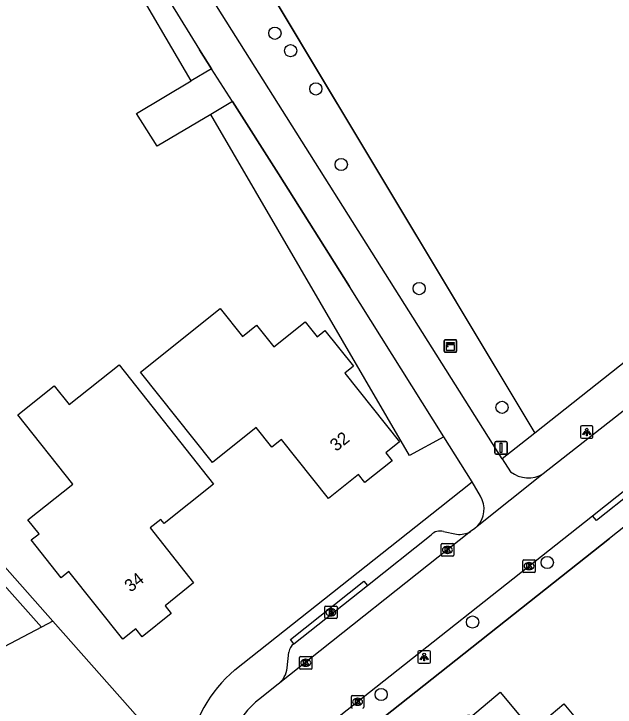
# Model space of a CAD drawing. Extents: x 157321 to 158827, y 386650 to 388532.
# Drawn here: x 157692.3 to 157740.4, y 387410.3 to 387465.8 of the extents above; entities that cross this region are included whole.
import ezdxf

# ---------------------------------------------------------------- set-up
doc = ezdxf.new("R2010")
doc.units = 0
for name, color, linetype in [('IMGEO_Boom', 7, 'Continuous'), ('IMGEO_Brandkraan', 7, 'Continuous'), ('IMGEO_Groenvoorziening', 7, 'Continuous'), ('IMGEO_Haag', 7, 'Continuous'), ('IMGEO_Hek', 7, 'Continuous'), ('IMGEO_Kast', 7, 'Continuous'), ('IMGEO_Kolk', 7, 'Continuous'), ('IMGEO_Lichtpunt', 7, 'Continuous'), ('IMGEO_Loofbos', 7, 'Continuous'), ('IMGEO_Muur', 7, 'Continuous'), ('IMGEO_Pand', 7, 'Continuous'), ('IMGEO_Pand_nummerreeks', 7, 'Continuous'), ('IMGEO_Rijbaan_lokaal_open', 7, 'Continuous'), ('IMGEO_Verkeersbordpaal', 7, 'Continuous'), ('IMGEO_Voetpad_open', 7, 'Continuous')]:
    doc.layers.add(name, color=color, linetype=linetype)

msp = doc.modelspace()

# ---------------------------------------------------------------- linework, layer by layer
at = {"layer": 'IMGEO_Boom'}
for centre in [(157713.162, 387464.215), (157714.418, 387462.822), (157716.434, 387459.764), (157718.468, 387453.718), (157724.701, 387443.788), (157731.329, 387434.288), (157734.952, 387421.877), (157728.976, 387417.113), (157721.661, 387411.316)]:
    msp.add_circle(centre, 0.489, dxfattribs=at)
at = {"layer": 'IMGEO_Brandkraan'}
for p, q in [((157717.14, 387417.463), (157717.14, 387418.315)), ((157717.215, 387418.389), (157718.067, 387418.389)), ((157717.628, 387418.169), (157717.653, 387418.169)), ((157718.141, 387418.315), (157718.141, 387417.463)), ((157717.651, 387417.609), (157717.626, 387417.609)), ((157718.067, 387417.389), (157717.215, 387417.389))]:
    msp.add_line(p, q, dxfattribs=at)
for points in [[(157717.14, 387417.463), (157717.14, 387418.315)], [(157717.215, 387418.389), (157718.067, 387418.389)], [(157718.141, 387418.315), (157718.141, 387417.463)], [(157717.488, 387418.089), (157717.488, 387417.689), (157717.701, 387417.689)], [(157717.719, 387418.089), (157717.488, 387418.089)], [(157717.667, 387418.008), (157717.613, 387418.008), (157717.613, 387417.932)], [(157717.613, 387417.932), (157717.666, 387417.932)], [(157717.675, 387417.856), (157717.613, 387417.856), (157717.613, 387417.775)], [(157717.613, 387417.775), (157717.675, 387417.775)], [(157718.067, 387417.389), (157717.215, 387417.389)]]:
    msp.add_lwpolyline(points, dxfattribs=at)
for centre, radius, start, end in [((157717.217, 387418.313), 0.0765, 91.552, 178.448), ((157717.217, 387418.313), 0.0765, 91.552, 178.448), ((157718.065, 387418.313), 0.0765, 1.552, 88.448), ((157718.065, 387418.313), 0.0765, 1.552, 88.448), ((157717.668, 387417.97), 0.0379, 267.8285, 90.9355), ((157717.676, 387417.815), 0.0404, 269.8759, 90.5077), ((157717.707, 387417.94), 0.251, 268.6676, 293.5347), ((157717.723, 387417.944), 0.145, 59.4692, 91.5367), ((157717.748, 387417.991), 0.0922, 285.5137, 58.1501), ((157717.753, 387417.799), 0.105, 301.3115, 78.989), ((157717.217, 387417.465), 0.0765, 181.552, 268.448), ((157717.217, 387417.465), 0.0765, 181.552, 268.448), ((157718.065, 387417.465), 0.0765, 271.552, 358.448), ((157718.065, 387417.465), 0.0765, 271.552, 358.448)]:
    msp.add_arc(centre, radius, start, end, dxfattribs=at)
for centre, major_axis, ratio, start_param, end_param in [((157717.627, 387417.889), (-0.387, 0.002), 0.722429, 4.712389, 7.853982), ((157717.652, 387417.889), (-0.39, 0.002), 0.717154, 1.570796, 4.712389)]:
    msp.add_ellipse(centre, major_axis=major_axis, ratio=ratio, start_param=start_param, end_param=end_param, dxfattribs=at)
at = {"layer": 'IMGEO_Groenvoorziening'}
for points in [[(157706.459, 387460.405), (157701.376, 387469.131), (157700.285, 387471.004)], [(157726.666, 387431.937), (157723.924, 387430.425), (157708.019, 387457.727)], [(157694.481, 387416.709), (157689.444, 387414.056), (157669.714, 387436.922), (157661.44, 387432.867), (157653.441, 387428.946)], [(157705.279, 387406), (157695.387, 387417.176)]]:
    msp.add_lwpolyline(points, dxfattribs=at)
at = {"layer": 'IMGEO_Haag'}
for points in [[(157677.124, 387437.81), (157676.322, 387437.108), (157694.481, 387416.709)], [(157695.387, 387417.176), (157677.124, 387437.81)], [(157695.387, 387417.176), (157694.481, 387416.709)]]:
    msp.add_lwpolyline(points, dxfattribs=at)
at = {"layer": 'IMGEO_Hek'}
msp.add_lwpolyline([(157708.711, 387474.308), (157733.955, 387432.23)], dxfattribs=at)
at = {"layer": 'IMGEO_Kast'}
for p, q in [((157726.7, 387438.772), (157726.7, 387439.613)), ((157726.7, 387439.613), (157726.7, 387438.772)), ((157726.775, 387439.697), (157727.616, 387439.697)), ((157727.616, 387439.697), (157726.775, 387439.697)), ((157727.7, 387439.622), (157727.7, 387438.781)), ((157727.7, 387438.781), (157727.7, 387439.622)), ((157727.625, 387438.697), (157726.784, 387438.697)), ((157726.784, 387438.697), (157727.625, 387438.697))]:
    msp.add_line(p, q, dxfattribs=at)
for points in [[(157726.895, 387439.487), (157727.495, 387439.487), (157727.495, 387439.402), (157726.895, 387439.402), (157726.895, 387439.487)], [(157726.895, 387439.312), (157727.495, 387439.312), (157727.495, 387438.823), (157726.895, 387438.823), (157726.895, 387439.312)]]:
    msp.add_lwpolyline(points, dxfattribs=at)
msp.add_circle((157726.979, 387439.161), 0.0377, dxfattribs=at)
for centre, start, end in [((157726.778, 387439.619), 92.4484, 184.2845), ((157726.778, 387439.619), 92.4484, 184.2845), ((157727.622, 387439.619), 2.4484, 94.2845), ((157727.622, 387439.619), 2.4484, 94.2845), ((157726.778, 387438.775), 182.4484, 274.2845), ((157726.778, 387438.775), 182.4484, 274.2845), ((157727.622, 387438.775), 272.4484, 4.2845), ((157727.622, 387438.775), 272.4484, 4.2845)]:
    msp.add_arc(centre, 0.0779, start, end, dxfattribs=at)
at = {"layer": 'IMGEO_Kolk'}
for p, q in [((157726.464, 387422.456), (157726.464, 387423.308)), ((157726.539, 387423.382), (157727.391, 387423.382)), ((157726.952, 387423.162), (157726.977, 387423.162)), ((157727.465, 387423.308), (157727.465, 387422.456)), ((157726.975, 387422.602), (157726.95, 387422.602)), ((157727.391, 387422.382), (157726.539, 387422.382)), ((157732.993, 387421.161), (157732.993, 387422.013)), ((157733.068, 387422.087), (157733.92, 387422.087)), ((157733.994, 387422.013), (157733.994, 387421.161)), ((157733.481, 387421.867), (157733.506, 387421.867)), ((157733.92, 387421.087), (157733.068, 387421.087)), ((157733.504, 387421.307), (157733.479, 387421.307)), ((157715.125, 387413.422), (157715.125, 387414.274)), ((157715.2, 387414.348), (157716.052, 387414.348)), ((157716.126, 387414.274), (157716.126, 387413.422)), ((157715.613, 387414.128), (157715.638, 387414.128)), ((157716.052, 387413.348), (157715.2, 387413.348)), ((157715.636, 387413.568), (157715.611, 387413.568)), ((157719.275, 387410.303), (157719.275, 387411.155)), ((157719.35, 387411.229), (157720.202, 387411.229)), ((157719.763, 387411.009), (157719.788, 387411.009)), ((157720.276, 387411.155), (157720.276, 387410.303)), ((157719.786, 387410.449), (157719.761, 387410.449))]:
    msp.add_line(p, q, dxfattribs=at)
for points in [[(157726.464, 387422.456), (157726.464, 387423.308)], [(157726.539, 387423.382), (157727.391, 387423.382)], [(157727.465, 387423.308), (157727.465, 387422.456)], [(157726.785, 387423.082), (157726.908, 387423.082), (157726.908, 387422.931), (157727.038, 387423.082), (157727.202, 387423.082), (157727.056, 387422.931), (157727.209, 387422.682), (157727.057, 387422.682), (157726.972, 387422.846), (157726.908, 387422.779), (157726.908, 387422.682), (157726.785, 387422.682), (157726.785, 387423.082)], [(157727.391, 387422.382), (157726.539, 387422.382)], [(157732.993, 387421.161), (157732.993, 387422.013)], [(157733.068, 387422.087), (157733.92, 387422.087)], [(157733.994, 387422.013), (157733.994, 387421.161)], [(157733.314, 387421.787), (157733.437, 387421.787), (157733.437, 387421.636), (157733.567, 387421.787), (157733.731, 387421.787), (157733.585, 387421.636), (157733.738, 387421.387), (157733.586, 387421.387), (157733.501, 387421.551), (157733.437, 387421.484), (157733.437, 387421.387), (157733.314, 387421.387), (157733.314, 387421.787)], [(157733.92, 387421.087), (157733.068, 387421.087)], [(157715.125, 387413.422), (157715.125, 387414.274)], [(157715.2, 387414.348), (157716.052, 387414.348)], [(157716.126, 387414.274), (157716.126, 387413.422)], [(157715.446, 387414.048), (157715.569, 387414.048), (157715.569, 387413.897), (157715.699, 387414.048), (157715.863, 387414.048), (157715.717, 387413.897), (157715.87, 387413.648), (157715.718, 387413.648), (157715.633, 387413.812), (157715.569, 387413.745), (157715.569, 387413.648), (157715.446, 387413.648), (157715.446, 387414.048)], [(157716.052, 387413.348), (157715.2, 387413.348)], [(157719.275, 387410.303), (157719.275, 387411.155)], [(157719.35, 387411.229), (157720.202, 387411.229)], [(157719.596, 387410.929), (157719.719, 387410.929), (157719.719, 387410.778), (157719.849, 387410.929), (157720.013, 387410.929), (157719.867, 387410.778), (157720.02, 387410.529), (157719.868, 387410.529), (157719.783, 387410.693), (157719.719, 387410.626), (157719.719, 387410.529), (157719.596, 387410.529), (157719.596, 387410.929)], [(157720.276, 387411.155), (157720.276, 387410.303)]]:
    msp.add_lwpolyline(points, dxfattribs=at)
for centre, start, end in [((157726.541, 387423.306), 91.552, 178.448), ((157726.541, 387423.306), 91.552, 178.448), ((157727.389, 387423.306), 1.552, 88.448), ((157727.389, 387423.306), 1.552, 88.448), ((157726.541, 387422.458), 181.552, 268.448), ((157726.541, 387422.458), 181.552, 268.448), ((157727.389, 387422.458), 271.552, 358.448), ((157727.389, 387422.458), 271.552, 358.448), ((157733.07, 387422.011), 91.552, 178.448), ((157733.07, 387422.011), 91.552, 178.448), ((157733.918, 387422.011), 1.552, 88.448), ((157733.918, 387422.011), 1.552, 88.448), ((157733.07, 387421.163), 181.552, 268.448), ((157733.07, 387421.163), 181.552, 268.448), ((157733.918, 387421.163), 271.552, 358.448), ((157733.918, 387421.163), 271.552, 358.448), ((157715.202, 387414.272), 91.552, 178.448), ((157715.202, 387414.272), 91.552, 178.448), ((157716.05, 387414.272), 1.552, 88.448), ((157716.05, 387414.272), 1.552, 88.448), ((157715.202, 387413.424), 181.552, 268.448), ((157715.202, 387413.424), 181.552, 268.448), ((157716.05, 387413.424), 271.552, 358.448), ((157716.05, 387413.424), 271.552, 358.448), ((157719.352, 387411.153), 91.552, 178.448), ((157719.352, 387411.153), 91.552, 178.448), ((157720.2, 387411.153), 1.552, 88.448), ((157720.2, 387411.153), 1.552, 88.448), ((157719.352, 387410.305), 181.552, 268.448), ((157719.352, 387410.305), 181.552, 268.448), ((157720.2, 387410.305), 271.552, 358.448), ((157720.2, 387410.305), 271.552, 358.448)]:
    msp.add_arc(centre, 0.0765, start, end, dxfattribs=at)
for centre, major_axis, ratio, start_param, end_param in [((157726.951, 387422.882), (-0.387, 0.002), 0.722429, 4.712389, 7.853982), ((157726.976, 387422.882), (-0.39, 0.002), 0.717154, 1.570796, 4.712389), ((157733.48, 387421.587), (-0.387, 0.002), 0.722429, 4.712389, 7.853982), ((157733.505, 387421.587), (-0.39, 0.002), 0.717154, 1.570796, 4.712389), ((157715.612, 387413.848), (-0.387, 0.002), 0.722429, 4.712389, 7.853982), ((157715.637, 387413.848), (-0.39, 0.002), 0.717154, 1.570796, 4.712389), ((157719.762, 387410.729), (-0.387, 0.002), 0.722429, 4.712389, 7.853982), ((157719.787, 387410.729), (-0.39, 0.002), 0.717154, 1.570796, 4.712389)]:
    msp.add_ellipse(centre, major_axis=major_axis, ratio=ratio, start_param=start_param, end_param=end_param, dxfattribs=at)
at = {"layer": 'IMGEO_Lichtpunt'}
for p, q in [((157737.612, 387432.713), (157737.612, 387431.906)), ((157737.612, 387432.713), (157737.612, 387431.906)), ((157738.514, 387432.808), (157737.706, 387432.808)), ((157738.514, 387432.808), (157737.706, 387432.808)), ((157738.608, 387431.906), (157738.608, 387432.713)), ((157738.608, 387431.906), (157738.608, 387432.713)), ((157737.706, 387431.812), (157738.514, 387431.812)), ((157737.706, 387431.812), (157738.514, 387431.812)), ((157725.503, 387414.812), (157724.695, 387414.812)), ((157725.503, 387414.812), (157724.695, 387414.812)), ((157724.601, 387414.717), (157724.601, 387413.91)), ((157724.601, 387414.717), (157724.601, 387413.91)), ((157725.597, 387413.91), (157725.597, 387414.717)), ((157725.597, 387413.91), (157725.597, 387414.717)), ((157724.695, 387413.816), (157725.503, 387413.816)), ((157724.695, 387413.816), (157725.503, 387413.816))]:
    msp.add_line(p, q, dxfattribs=at)
for points in [[(157737.986, 387432.377), (157738.025, 387432.349), (157737.837, 387432.087), (157737.799, 387432.114), (157737.986, 387432.377)], [(157738.088, 387432.329), (157738.135, 387432.329), (157738.135, 387432.007), (157738.088, 387432.007), (157738.088, 387432.329)], [(157738.198, 387432.349), (157738.236, 387432.376), (157738.423, 387432.114), (157738.384, 387432.086), (157738.198, 387432.349)], [(157724.975, 387414.381), (157725.014, 387414.353), (157724.826, 387414.091), (157724.788, 387414.118), (157724.975, 387414.381)], [(157725.077, 387414.333), (157725.124, 387414.333), (157725.124, 387414.011), (157725.077, 387414.011), (157725.077, 387414.333)], [(157725.187, 387414.353), (157725.225, 387414.38), (157725.412, 387414.118), (157725.373, 387414.09), (157725.187, 387414.353)]]:
    msp.add_lwpolyline(points, dxfattribs=at)
for centre in [(157738.111, 387432.511), (157725.1, 387414.515)]:
    msp.add_circle(centre, 0.0994, dxfattribs=at)
for centre, start, end in [((157737.706, 387432.713), 90, 180), ((157737.706, 387432.713), 90, 180), ((157738.514, 387432.713), 0, 90), ((157738.514, 387432.713), 0, 90), ((157737.706, 387431.906), 180, 270), ((157737.706, 387431.906), 180, 270), ((157738.514, 387431.906), 270, 0), ((157738.514, 387431.906), 270, 360), ((157724.695, 387414.717), 90, 180), ((157724.695, 387414.717), 90, 180), ((157725.503, 387414.717), 0, 90), ((157725.503, 387414.717), 0, 90), ((157724.695, 387413.91), 180, 270), ((157724.695, 387413.91), 180, 270), ((157725.503, 387413.91), 270, 0), ((157725.503, 387413.91), 270, 360)]:
    msp.add_arc(centre, 0.0946, start, end, dxfattribs=at)
at = {"layer": 'IMGEO_Loofbos'}
msp.add_lwpolyline([(157708.847, 387474.081), (157733.955, 387432.23)], dxfattribs=at)
at = {"layer": 'IMGEO_Muur'}
for points in [[(157708.092, 387461.377), (157707.128, 387462.88)], [(157709.756, 387458.76), (157713.447, 387452.976)], [(157713.447, 387452.976), (157719.123, 387443.96)], [(157719.941, 387407.98), (157739.933, 387423.805)]]:
    msp.add_lwpolyline(points, dxfattribs=at)
at = {"layer": 'IMGEO_Pand'}
for points in [[(157708.092, 387461.377), (157706.459, 387460.405)], [(157709.756, 387458.76), (157708.092, 387461.377)], [(157708.019, 387457.727), (157703.737, 387455.18), (157702.073, 387457.797), (157706.459, 387460.405)], [(157709.756, 387458.76), (157708.019, 387457.727)], [(157708.779, 387442.192), (157710.56, 387439.96), (157711.696, 387440.867), (157712.019, 387440.462), (157713.077, 387439.136), (157715.575, 387441.129), (157716.532, 387439.931), (157717.156, 387440.431), (157719.447, 387437.569), (157718.764, 387437.024), (157723.123, 387431.521), (157722.028, 387430.648), (157722.538, 387430.019), (157720.349, 387428.273), (157719.844, 387428.906), (157717.435, 387426.99), (157713.685, 387431.723), (157712.921, 387431.105), (157711.672, 387432.677), (157708.176, 387429.883), (157702.411, 387437.113), (157708.779, 387442.192)], [(157695.506, 387436.007), (157696.687, 387434.512), (157700.705, 387437.687), (157708.256, 387428.133), (157704.299, 387424.99), (157704.032, 387425.326), (157703.179, 387424.637), (157706.657, 387420.241), (157704.367, 387418.419), (157704.87, 387417.784), (157702.532, 387415.931), (157702.025, 387416.558), (157701.002, 387415.745), (157696.684, 387421.157), (157696.061, 387420.654), (157693.667, 387423.684), (157694.295, 387424.18), (157693.391, 387425.29), (157696.988, 387428.133), (157692.586, 387433.7), (157695.506, 387436.007)], [(157732.393, 387400.235), (157730.307, 387402.723), (157727.053, 387399.996), (157727.265, 387399.743), (157727.02, 387399.538), (157726.221, 387400.464), (157724.737, 387399.8), (157722.938, 387403.636), (157723.302, 387403.953), (157722.643, 387404.75), (157722.888, 387404.956), (157723.1, 387404.704), (157726.16, 387407.28), (157725.523, 387408.037), (157728.637, 387409.691), (157728.798, 387409.499), (157731.178, 387411.502), (157733.74, 387408.439), (157736.27, 387410.563), (157739.478, 387406.728), (157739.932, 387406.186), (157737.398, 387404.067)]]:
    msp.add_lwpolyline(points, dxfattribs=at)
at = {"layer": 'IMGEO_Rijbaan_lokaal_open'}
for points in [[(157742.004, 387434.766), (157734.626, 387428.957)], [(157734.626, 387428.957), (157729.343, 387424.766)], [(157738.571, 387425.62), (157741.55, 387427.969)], [(157717.797, 387409.175), (157738.571, 387425.62)], [(157729.343, 387424.766), (157729.155, 387424.591), (157728.819, 387424.351)], [(157728.819, 387424.351), (157713.414, 387412.132)], [(157713.414, 387412.132), (157711.848, 387410.892)]]:
    msp.add_lwpolyline(points, dxfattribs=at)
msp.add_arc((157715.955, 387405.683), 6.633, 128.2516, 169.9209, dxfattribs=at)
at = {"layer": 'IMGEO_Verkeersbordpaal'}
for p, q in [((157730.751, 387430.645), (157730.751, 387431.445)), ((157730.751, 387431.445), (157730.751, 387430.645)), ((157730.851, 387431.545), (157731.641, 387431.545)), ((157731.641, 387431.545), (157730.851, 387431.545)), ((157731.741, 387431.445), (157731.741, 387430.645)), ((157731.741, 387430.645), (157731.741, 387431.445)), ((157731.641, 387430.545), (157730.851, 387430.545)), ((157730.851, 387430.545), (157731.641, 387430.545))]:
    msp.add_line(p, q, dxfattribs=at)
msp.add_lwpolyline([(157731.171, 387431.42), (157731.321, 387431.42), (157731.321, 387430.67), (157731.171, 387430.67), (157731.171, 387431.42)], dxfattribs=at)
for centre, start, end in [((157730.851, 387431.445), 90, 180), ((157730.851, 387431.445), 90, 180), ((157731.641, 387431.445), 0, 90), ((157731.641, 387431.445), 360, 90), ((157730.851, 387430.645), 180, 270), ((157730.851, 387430.645), 180, 270), ((157731.641, 387430.645), 270, 0), ((157731.641, 387430.645), 270, 0)]:
    msp.add_arc(centre, 0.1, start, end, dxfattribs=at)
at = {"layer": 'IMGEO_Voetpad_open'}
for points in [[(157731.334, 387430.155), (157704.419, 387472.864)], [(157701.935, 387471.356), (157707.128, 387462.88), (157708.092, 387461.377)], [(157780.092, 387468.756), (157733.955, 387432.23)], [(157789.148, 387462.761), (157739.933, 387423.805), (157719.941, 387407.98), (157719.213, 387407.404)], [(157726.666, 387431.937), (157719.123, 387443.96), (157713.447, 387452.976), (157709.756, 387458.76)], [(157733.955, 387432.23), (157731.334, 387430.155)], [(157728.937, 387428.318), (157726.666, 387431.937)], [(157731.334, 387430.155), (157732.02, 387429.128)], [(157709.959, 387413.279), (157726.347, 387426.266), (157728.937, 387428.318)], [(157729.605, 387427.188), (157728.937, 387428.318)], [(157741.55, 387427.969), (157741.859, 387427.577), (157738.88, 387425.228), (157738.571, 387425.62)], [(157726.64, 387424.364), (157727.694, 387424.141)], [(157720.559, 387420.041), (157725.663, 387424.101)], [(157714.67, 387415.356), (157714.399, 387415.719), (157720.281, 387420.394), (157720.559, 387420.041)], [(157714.67, 387415.356), (157720.559, 387420.041)], [(157714.148, 387413.443), (157714.285, 387414.711)]]:
    msp.add_lwpolyline(points, dxfattribs=at)
for centre, radius, start, end in [((157733.452, 387431.003), 2.359, 232.6367, 299.8549), ((157727.876, 387426.15), 2.017, 316.6727, 30.9793), ((157726.388, 387423.353), 1.041, 76.0053, 134.1274), ((157727.941, 387425.937), 1.813, 262.176, 298.9711), ((157715.191, 387414.608), 0.912, 124.8418, 173.4923), ((157716.774, 387405.112), 10.637, 129.8427, 172.2204), ((157712.166, 387413.692), 1.998, 308.67, 352.843)]:
    msp.add_arc(centre, radius, start, end, dxfattribs=at)

# ---------------------------------------------------------------- texts
at = {"layer": 'IMGEO_Pand_nummerreeks'}
for s, rotation, p in [('32', 38.5429, (157718.061, 387430.711)), ('34', 38.4856, (157701.614, 387419.452))]:
    msp.add_text(s, height=1, rotation=rotation, dxfattribs=at).set_placement(p)

doc.saveas('drawing.dxf')
